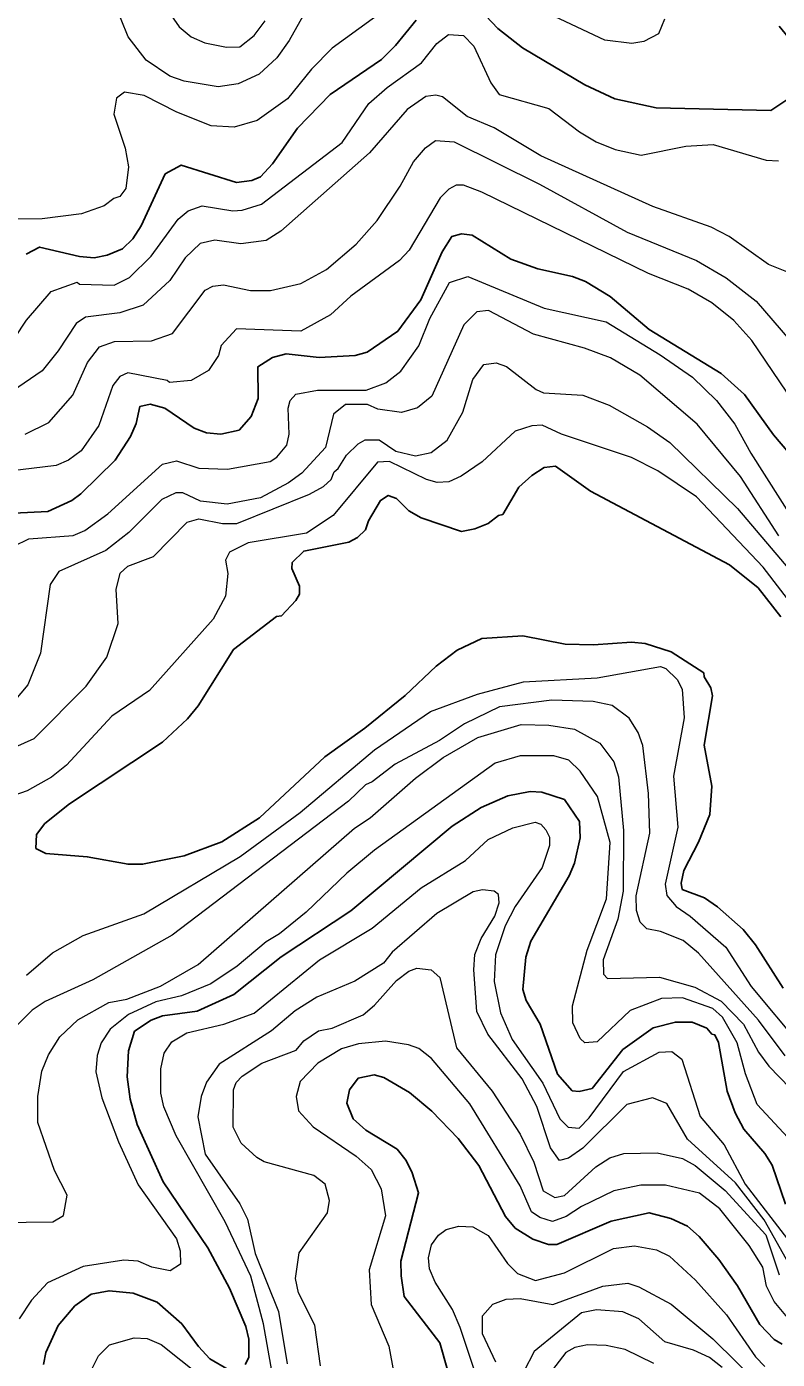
# Model space of a CAD drawing. Extents: x 673.3 to 698.5, y 6984.3 to 7012.3.
# Drawn here: x 686.925 to 687.883, y 7004.679 to 7006.379 of the extents above; entities that cross this region are included whole.
import ezdxf

# ---------------------------------------------------------------- set-up
doc = ezdxf.new("R2010")
doc.units = 0
doc.header["$LTSCALE"] = 0.032
doc.layers.add('1', color=7, linetype='Continuous', lineweight=25)
doc.layers.add('2', color=7, linetype='Continuous', lineweight=13)

msp = doc.modelspace()

# ---------------------------------------------------------------- linework, layer by layer
at = {"layer": '1'}
for points in [[(687.8851, 7006.3799), (687.9043, 7006.3563), (687.9098, 7006.3412), (687.9119, 7006.3013), (687.9048, 7006.2927), (687.8743, 7006.2723), (687.7282, 7006.2756), (687.6752, 7006.287), (687.6371, 7006.3051), (687.5577, 7006.3523), (687.5259, 7006.3768), (687.4805, 7006.4252)], [(687.4217, 7006.3877), (687.3955, 7006.3551), (687.3777, 7006.3372), (687.3122, 7006.2928), (687.2706, 7006.2497), (687.2387, 7006.2041), (687.223, 7006.1876), (687.2122, 7006.183), (687.1927, 7006.1803), (687.122, 7006.2026), (687.1017, 7006.1913), (687.0711, 7006.1251), (687.0601, 7006.1084), (687.0473, 7006.0956), (687.0276, 7006.0877), (687.0109, 7006.0842), (686.9924, 7006.0858), (686.9413, 7006.0979), (686.9241, 7006.0888)], [(687.2201, 7005.9046), (687.22, 7005.9454), (687.2383, 7005.957), (687.2558, 7005.962), (687.2982, 7005.9572), (687.3442, 7005.9595), (687.3595, 7005.9638), (687.3985, 7005.9909), (687.4278, 7006.0307), (687.4552, 7006.092), (687.4674, 7006.1116), (687.4797, 7006.1151), (687.4933, 7006.113), (687.5428, 7006.0824), (687.5772, 7006.0704), (687.6211, 7006.0606), (687.638, 7006.0539), (687.6692, 7006.0348), (687.7192, 7005.9928), (687.8109, 7005.9369), (687.8409, 7005.91), (687.8779, 7005.8584), (687.9266, 7005.801)], [(686.9084, 7005.7585), (686.9517, 7005.7608), (686.9824, 7005.7748), (686.994, 7005.7833), (687.0377, 7005.8262), (687.0572, 7005.8564), (687.0645, 7005.8727), (687.0691, 7005.8945), (687.0825, 7005.8975), (687.1013, 7005.8924), (687.1387, 7005.8671), (687.1543, 7005.861), (687.1724, 7005.8595), (687.1958, 7005.8645), (687.2113, 7005.8819), (687.2201, 7005.9046)], [(687.8871, 7005.6262), (687.8584, 7005.6631), (687.8215, 7005.6926), (687.6442, 7005.7866), (687.5997, 7005.8185), (687.5851, 7005.8167), (687.5695, 7005.8066), (687.5529, 7005.7915), (687.5323, 7005.7568), (687.5267, 7005.7557), (687.5136, 7005.7452), (687.4967, 7005.7383), (687.4796, 7005.735), (687.4284, 7005.7525), (687.4124, 7005.7615), (687.3967, 7005.777), (687.3861, 7005.7811), (687.3765, 7005.7748), (687.361, 7005.7485), (687.3572, 7005.7371), (687.3468, 7005.7274), (687.3361, 7005.7217), (687.2783, 7005.7101), (687.2638, 7005.6955), (687.2632, 7005.6878), (687.2728, 7005.6655), (687.2728, 7005.6552), (687.2683, 7005.647), (687.2502, 7005.6275), (687.2434, 7005.6266), (687.1888, 7005.5847), (687.1435, 7005.5127), (687.1301, 7005.4959), (687.098, 7005.4662), (686.9795, 7005.3875), (686.9478, 7005.3624), (686.9375, 7005.3487), (686.9366, 7005.3308), (686.9491, 7005.3243), (687.0022, 7005.3201), (687.0543, 7005.3105), (687.0728, 7005.3105), (687.126, 7005.3214), (687.1739, 7005.3392), (687.2221, 7005.3698), (687.3054, 7005.4475), (687.3562, 7005.4841), (687.4078, 7005.526), (687.4474, 7005.5631), (687.4743, 7005.5835), (687.5058, 7005.5987), (687.5579, 7005.602), (687.6119, 7005.5914), (687.6481, 7005.5907), (687.6967, 7005.5939)], [(687.6967, 7005.5939), (687.7142, 7005.5922), (687.7471, 7005.5815), (687.789, 7005.5547), (687.7894, 7005.5496), (687.798, 7005.5355), (687.7998, 7005.5255), (687.7893, 7005.4625), (687.7989, 7005.4101), (687.7965, 7005.3741), (687.7822, 7005.3389), (687.7633, 7005.3026), (687.7599, 7005.2863), (687.7614, 7005.2784), (687.7899, 7005.2677), (687.8065, 7005.2564), (687.839, 7005.2272), (687.8548, 7005.2079), (687.8901, 7005.1525)], [(687.6209, 7005.0215), (687.6023, 7005.0427), (687.5802, 7005.1063), (687.562, 7005.1365), (687.558, 7005.1506), (687.5617, 7005.1918), (687.5682, 7005.2124), (687.6172, 7005.2956), (687.6238, 7005.3121), (687.6312, 7005.3444), (687.6304, 7005.365), (687.611, 7005.3933), (687.5823, 7005.4025), (687.5674, 7005.4033), (687.539, 7005.3978), (687.5047, 7005.3831), (687.4677, 7005.3593), (687.3386, 7005.2509), (687.2495, 7005.1925), (687.1893, 7005.1445), (687.1423, 7005.1231), (687.098, 7005.1173), (687.0837, 7005.1116), (687.0625, 7005.0974), (687.0546, 7005.0724), (687.0531, 7005.0394), (687.057, 7005.0109), (687.0657, 7004.9786), (687.0991, 7004.9052), (687.1558, 7004.821), (687.1837, 7004.7698), (687.2045, 7004.7206), (687.2085, 7004.7047), (687.2085, 7004.6812), (687.2035, 7004.6721)], [(687.8932, 7004.8767), (687.8762, 7004.9264), (687.8669, 7004.9413), (687.8401, 7004.9724), (687.8289, 7004.9933), (687.8188, 7005.021), (687.8077, 7005.083), (687.8031, 7005.0927), (687.7992, 7005.0936), (687.7927, 7005.1014), (687.774, 7005.1092), (687.7526, 7005.1092), (687.7242, 7005.102), (687.6855, 7005.074), (687.6464, 7005.0246), (687.6299, 7005.0206), (687.6209, 7005.0215)], [(687.4714, 7004.6311), (687.452, 7004.6997), (687.4066, 7004.759), (687.4025, 7004.7854), (687.4024, 7004.8042), (687.425, 7004.8912), (687.4169, 7004.9166), (687.4089, 7004.9326), (687.3975, 7004.9472), (687.3574, 7004.9713), (687.3413, 7004.9856), (687.3332, 7005.0059), (687.3366, 7005.0225), (687.3478, 7005.0375), (687.3682, 7005.0418), (687.3807, 7005.0383), (687.4135, 7005.0193), (687.442, 7004.9955), (687.4754, 7004.9606), (687.5017, 7004.9261), (687.536, 7004.8609), (687.5482, 7004.8463), (687.5705, 7004.8323), (687.5905, 7004.8252), (687.6015, 7004.8253), (687.6706, 7004.8553), (687.7191, 7004.8658), (687.7466, 7004.8587), (687.768, 7004.8487), (687.7828, 7004.8355), (687.8081, 7004.8061), (687.8317, 7004.7727), (687.8604, 7004.7231), (687.8785, 7004.704), (687.8889, 7004.6981)], [(687.1819, 7004.6659), (687.1586, 7004.6796), (687.1441, 7004.6951), (687.123, 7004.7241), (687.0912, 7004.7518), (687.0608, 7004.7633), (687.0299, 7004.7664), (687.0073, 7004.7622), (686.9862, 7004.7469), (686.9652, 7004.7219), (686.9494, 7004.6876), (686.9464, 7004.6723)]]:
    msp.add_lwpolyline(points, dxfattribs=at)
at = {"layer": '2'}
for points in [[(687.2887, 7006.4132), (687.2598, 7006.3615), (687.2439, 7006.3393), (687.2215, 7006.3185), (687.1947, 7006.3065), (687.1692, 7006.3024), (687.1256, 7006.3095), (687.1075, 7006.3159), (687.0774, 7006.3366), (687.0545, 7006.3662), (687.0276, 7006.433)], [(687.7386, 7006.3887), (687.7312, 7006.3701), (687.7124, 7006.3601), (687.6969, 7006.3578), (687.6624, 7006.3618), (687.5484, 7006.4162)], [(687.3828, 7006.4011), (687.3147, 7006.3516), (687.2881, 7006.325), (687.2577, 7006.2872), (687.2191, 7006.2593), (687.1898, 7006.2511), (687.1602, 7006.2528), (687.1163, 7006.27), (687.0748, 7006.2915), (687.0498, 7006.2956), (687.0395, 7006.288), (687.036, 7006.2678), (687.0505, 7006.2242), (687.0546, 7006.2004), (687.0512, 7006.1727), (687.0439, 7006.1624), (687.0359, 7006.1598), (687.0236, 7006.1505), (686.9946, 7006.1404), (686.9444, 7006.1339), (686.9113, 7006.1338)], [(687.1006, 7006.4059), (687.1195, 7006.3789), (687.1347, 7006.3664), (687.1522, 7006.3586), (687.1797, 7006.3529), (687.1969, 7006.3535), (687.2153, 7006.3678), (687.229, 7006.3865)], [(686.9096, 7005.9824), (686.9248, 7006.0049), (686.9559, 7006.0415), (686.9894, 7006.0531), (686.9923, 7006.0508), (687.0364, 7006.0492), (687.0562, 7006.0591), (687.0836, 7006.0864), (687.1182, 7006.1338), (687.131, 7006.1441), (687.1486, 7006.1508), (687.1879, 7006.1444), (687.1996, 7006.1452), (687.2243, 7006.1529), (687.3274, 7006.2316), (687.3614, 7006.281), (687.3847, 7006.3017), (687.4287, 7006.3329), (687.448, 7006.3578), (687.463, 7006.3691), (687.4823, 7006.3681), (687.4955, 7006.3543), (687.517, 7006.3076), (687.5278, 7006.2927), (687.5911, 7006.275), (687.6302, 7006.2449), (687.6513, 7006.2321), (687.6759, 7006.2223), (687.7091, 7006.2153), (687.7661, 7006.2266), (687.8006, 7006.229), (687.8683, 7006.2089), (687.8842, 7006.208)], [(687.8971, 7006.0654), (687.8713, 7006.0757), (687.8212, 7006.1114), (687.7983, 7006.1236), (687.7237, 7006.1497), (687.5808, 7006.2143), (687.5212, 7006.2502), (687.4868, 7006.2646), (687.4555, 7006.2899), (687.4468, 7006.2918), (687.4342, 7006.2901), (687.4104, 7006.2737), (687.3622, 7006.2183), (687.249, 7006.1182), (687.2303, 7006.1062), (687.1981, 7006.102), (687.1648, 7006.1069), (687.1463, 7006.1025), (687.1272, 7006.0843), (687.1073, 7006.0554), (687.0736, 7006.024), (687.0435, 7006.0141), (686.9999, 7006.0086), (686.9881, 7006.0004), (686.9652, 7005.9655), (686.9445, 7005.9399), (686.9067, 7005.9141)], [(687.3451, 7006.1018), (687.372, 7006.132), (687.4014, 7006.1756), (687.4183, 7006.2069), (687.4339, 7006.2248), (687.4467, 7006.2339), (687.4702, 7006.2322), (687.5794, 7006.1784), (687.6909, 7006.1169), (687.7797, 7006.0807), (687.8172, 7006.0587), (687.8557, 7006.0289), (687.9219, 7005.9522)], [(687.9036, 7005.8995), (687.85, 7005.9786), (687.8272, 7006.0045), (687.7992, 7006.0269), (687.769, 7006.0445), (687.7182, 7006.0642), (687.5055, 7006.168), (687.4821, 7006.1769), (687.4728, 7006.1769), (687.4635, 7006.1719), (687.4523, 7006.1608), (687.4131, 7006.0942), (687.4005, 7006.0807), (687.3383, 7006.0354), (687.3125, 7006.0116), (687.2745, 7005.9905), (687.1925, 7005.9937), (687.1731, 7005.9723), (687.1694, 7005.9596), (687.1569, 7005.9407), (687.1347, 7005.9276), (687.1069, 7005.9252), (687.1043, 7005.9279), (687.0541, 7005.9375), (687.0435, 7005.9327), (687.0348, 7005.9213), (687.0168, 7005.8703), (686.9942, 7005.838), (686.9781, 7005.8262), (686.9623, 7005.8195), (686.9028, 7005.8121)], [(686.9231, 7005.8591), (686.9532, 7005.8742), (686.9837, 7005.9091), (687.0026, 7005.9509), (687.0178, 7005.9707), (687.0367, 7005.9774), (687.0842, 7005.9783), (687.111, 7005.9876), (687.1527, 7006.0429), (687.1622, 7006.0482), (687.1759, 7006.05), (687.2103, 7006.0426), (687.2361, 7006.0426), (687.2748, 7006.0517), (687.3074, 7006.0696), (687.3451, 7006.1018)], [(686.9084, 7005.7163), (686.9274, 7005.7259), (686.9842, 7005.7299), (686.999, 7005.7363), (687.0282, 7005.7578), (687.098, 7005.821), (687.1162, 7005.8251), (687.1445, 7005.8161), (687.181, 7005.8146), (687.2354, 7005.8244), (687.2441, 7005.83), (687.2567, 7005.8453), (687.2598, 7005.8591), (687.2583, 7005.8924), (687.261, 7005.9021), (687.2682, 7005.9105), (687.2958, 7005.9155), (687.3581, 7005.9156), (687.3831, 7005.9247), (687.4022, 7005.9398), (687.4251, 7005.9718), (687.4394, 7006.0067), (687.4642, 7006.0529), (687.4878, 7006.0604), (687.585, 7006.02), (687.6641, 7006.0026), (687.7332, 7005.9607), (687.7743, 7005.932), (687.805, 7005.9022), (687.8286, 7005.8722), (687.8487, 7005.835), (687.9058, 7005.7451)], [(687.8848, 7005.7297), (687.8357, 7005.8054), (687.7804, 7005.8722), (687.7071, 7005.9347), (687.6698, 7005.9566), (687.6365, 7005.9689), (687.5715, 7005.9868), (687.5143, 7006.0172), (687.4991, 7006.0155), (687.4827, 7005.9989), (687.4418, 7005.9076), (687.4236, 7005.893), (687.4032, 7005.8871), (687.3729, 7005.891), (687.3596, 7005.897), (687.3318, 7005.8973), (687.3162, 7005.8846), (687.3062, 7005.8423), (687.2759, 7005.8094), (687.2589, 7005.7971), (687.2231, 7005.7782), (687.1807, 7005.7698), (687.1465, 7005.7737), (687.1242, 7005.7844), (687.115, 7005.7843), (687.0974, 7005.7758), (687.0552, 7005.7338), (687.0259, 7005.7108), (686.9657, 7005.6841), (686.9547, 7005.6676), (686.9424, 7005.5799), (686.9264, 7005.5396), (686.8972, 7005.5049)], [(686.8762, 7005.4452), (686.9343, 7005.4711), (687.0008, 7005.5377), (687.0272, 7005.5749), (687.0414, 7005.6177), (687.0392, 7005.6612), (687.0443, 7005.6821), (687.0538, 7005.6908), (687.0868, 7005.7031), (687.1296, 7005.7469), (687.1446, 7005.7511), (687.1746, 7005.7452), (687.1932, 7005.7454), (687.2857, 7005.7827), (687.3036, 7005.7924), (687.3133, 7005.8015), (687.3171, 7005.8114), (687.3224, 7005.8153), (687.3331, 7005.8326), (687.3477, 7005.8471), (687.3566, 7005.8521), (687.3746, 7005.8522), (687.396, 7005.8376), (687.4208, 7005.8317), (687.4411, 7005.8361), (687.4613, 7005.8516), (687.4814, 7005.8873), (687.4942, 7005.9292), (687.508, 7005.9483), (687.5237, 7005.9505), (687.5373, 7005.9456), (687.575, 7005.9162), (687.5842, 7005.9122), (687.6344, 7005.909), (687.668, 7005.8964), (687.7169, 7005.8687), (687.7455, 7005.8485), (687.8319, 7005.7645), (687.8987, 7005.6857)], [(687.9096, 7005.631), (687.8644, 7005.6898), (687.7797, 7005.7793), (687.7304, 7005.8125), (687.6968, 7005.8294), (687.6073, 7005.8593), (687.5828, 7005.8707), (687.5693, 7005.8699), (687.548, 7005.8632), (687.5062, 7005.8241), (687.4793, 7005.8055), (687.4634, 7005.7983), (687.4488, 7005.7975), (687.4349, 7005.8013), (687.3879, 7005.8244), (687.3723, 7005.8237), (687.3161, 7005.7554), (687.2819, 7005.733), (687.2074, 7005.7205), (687.1835, 7005.7089)], [(687.1835, 7005.7089), (687.1785, 7005.6986), (687.1816, 7005.6815), (687.1784, 7005.6525), (687.1629, 7005.6232), (687.0815, 7005.5321), (687.0334, 7005.4994), (686.9758, 7005.437), (686.9566, 7005.4215), (686.9256, 7005.404), (686.8974, 7005.3945)], [(686.9246, 7005.1691), (686.9579, 7005.1974), (686.9968, 7005.2195), (687.0744, 7005.2471), (687.1973, 7005.3206), (687.2739, 7005.3767), (687.3686, 7005.4564), (687.4401, 7005.5053), (687.5002, 7005.5277), (687.5588, 7005.5432), (687.6528, 7005.5484), (687.7335, 7005.5629), (687.7406, 7005.5601), (687.7547, 7005.5461), (687.7614, 7005.5341), (687.7639, 7005.4975), (687.7502, 7005.4231), (687.7557, 7005.3577), (687.7395, 7005.2853), (687.7415, 7005.2706), (687.7536, 7005.2565), (687.7716, 7005.2443), (687.8169, 7005.2046), (687.8492, 7005.1544), (687.9119, 7005.0795)], [(687.8928, 7005.0659), (687.8585, 7005.1116), (687.7822, 7005.1969), (687.7625, 7005.2131), (687.7336, 7005.2249), (687.7161, 7005.2282), (687.7077, 7005.2366), (687.7029, 7005.2515), (687.7027, 7005.2703), (687.72, 7005.3503), (687.7183, 7005.4006), (687.7109, 7005.4621), (687.7051, 7005.4785), (687.6938, 7005.4969), (687.6718, 7005.5131), (687.6478, 7005.5181), (687.595, 7005.5197), (687.528, 7005.5114), (687.4833, 7005.4898), (687.4518, 7005.4684), (687.3952, 7005.4382), (687.3657, 7005.4156), (687.3573, 7005.412), (687.3353, 7005.3909), (687.1103, 7005.2202), (687.0093, 7005.1632), (686.9485, 7005.1352), (686.9319, 7005.1243), (686.911, 7005.1034)], [(686.8898, 7004.8536), (686.9582, 7004.8544), (686.9717, 7004.8624), (686.9763, 7004.8881), (686.9603, 7004.9197), (686.939, 7004.9812), (686.939, 7005.0144), (686.9442, 7005.0464), (686.9527, 7005.0675), (686.9672, 7005.0904), (686.99, 7005.1121), (687.0296, 7005.1342), (687.0527, 7005.1386), (687.0956, 7005.1551), (687.1436, 7005.1828), (687.3432, 7005.3565), (687.363, 7005.3696), (687.4211, 7005.4204), (687.4563, 7005.4466), (687.5007, 7005.4724), (687.556, 7005.4887), (687.5912, 7005.488), (687.6237, 7005.4829), (687.6564, 7005.4651), (687.6741, 7005.4412), (687.6799, 7005.4219), (687.6865, 7005.3535), (687.6859, 7005.2764), (687.6792, 7005.2404), (687.6606, 7005.1886), (687.6608, 7005.1703), (687.6659, 7005.1648), (687.7322, 7005.1663), (687.7772, 7005.1535), (687.8109, 7005.1357), (687.8394, 7005.1063), (687.8585, 7005.0708), (687.872, 7005.0527), (687.8989, 7005.0248)], [(687.896, 7004.9617), (687.8569, 7005.0041), (687.8421, 7005.0433), (687.8314, 7005.0827), (687.8126, 7005.1153), (687.8005, 7005.1264), (687.7615, 7005.1402), (687.7349, 7005.1393), (687.6947, 7005.1238), (687.6528, 7005.0839), (687.6372, 7005.0825), (687.6309, 7005.0883), (687.6218, 7005.1083), (687.6215, 7005.13), (687.64, 7005.2008), (687.6645, 7005.2665), (687.6693, 7005.3384), (687.653, 7005.3971), (687.6313, 7005.4292), (687.6167, 7005.4434), (687.5977, 7005.4488), (687.5547, 7005.4489), (687.5227, 7005.4394), (687.3686, 7005.3285), (687.3334, 7005.2992), (687.2816, 7005.2494), (687.2474, 7005.2216), (687.2303, 7005.2117), (687.1933, 7005.1803), (687.1599, 7005.1579), (687.1224, 7005.1425), (687.0898, 7005.1351), (687.0546, 7005.119), (687.0315, 7005.1), (687.0197, 7005.0827), (687.0148, 7005.0664), (687.0131, 7005.0455), (687.0206, 7005.0125), (687.0418, 7004.9564), (687.0669, 7004.9014), (687.1159, 7004.8326), (687.1205, 7004.8172), (687.1213, 7004.8002), (687.108, 7004.7918), (687.0845, 7004.7963), (687.0669, 7004.804), (687.0488, 7004.8055), (686.997, 7004.7972), (686.9515, 7004.7766), (686.9308, 7004.7544), (686.9153, 7004.7304)], [(687.1004, 7005.0697), (687.1102, 7005.0841), (687.1293, 7005.0953), (687.1764, 7005.1065), (687.215, 7005.1207), (687.2984, 7005.1885), (687.3657, 7005.2291), (687.4284, 7005.2803), (687.4846, 7005.3154), (687.5136, 7005.342), (687.5451, 7005.3569), (687.5738, 7005.3643), (687.5807, 7005.3617), (687.5873, 7005.3544), (687.5919, 7005.345), (687.592, 7005.3343), (687.5826, 7005.3063), (687.5481, 7005.2567), (687.5354, 7005.2318), (687.5229, 7005.1951), (687.5213, 7005.1611), (687.5293, 7005.1211), (687.5442, 7005.0871), (687.5835, 7005.0313), (687.6053, 7004.9856), (687.6158, 7004.975), (687.6299, 7004.9737), (687.6425, 7004.9868), (687.6863, 7005.0463), (687.732, 7005.0709), (687.7479, 7005.0715), (687.7607, 7005.0618), (687.7843, 7004.9888), (687.8148, 7004.9527), (687.8418, 7004.9024), (687.8997, 7004.8267)], [(687.8944, 7004.8062), (687.866, 7004.8567), (687.8291, 7004.9042), (687.7679, 7004.9599), (687.7418, 7005.0051), (687.7233, 7005.0123), (687.6907, 7005.0042), (687.6346, 7004.9484), (687.6162, 7004.9357), (687.6046, 7004.9326), (687.5931, 7004.9486), (687.5757, 7005.0013), (687.557, 7005.0368), (687.5133, 7005.0936), (687.4993, 7005.1227), (687.4952, 7005.1758), (687.4966, 7005.1954), (687.5049, 7005.216), (687.5223, 7005.2443), (687.5276, 7005.2615), (687.5267, 7005.2721), (687.5212, 7005.2762), (687.5065, 7005.2779), (687.4947, 7005.2755), (687.4482, 7005.2477), (687.3914, 7005.1984), (687.3801, 7005.1842), (687.3434, 7005.1613), (687.2951, 7005.1411), (687.2674, 7005.1233), (687.2373, 7005.0981), (687.1703, 7005.0555), (687.1542, 7005.0326), (687.1475, 7005.0143), (687.1434, 7004.9883), (687.1527, 7004.9407), (687.1967, 7004.8774), (687.2067, 7004.8578), (687.2166, 7004.8137), (687.2461, 7004.7398), (687.2574, 7004.6733)], [(687.2998, 7004.6704), (687.2924, 7004.7225), (687.2718, 7004.7638), (687.268, 7004.7818), (687.2726, 7004.8148), (687.3085, 7004.8656), (687.3112, 7004.8813), (687.3055, 7004.9022), (687.2912, 7004.9136), (687.228, 7004.931), (687.2184, 7004.9364), (687.1986, 7004.9547), (687.1882, 7004.9749), (687.1887, 7005.0228), (687.1923, 7005.0319), (687.1998, 7005.0403), (687.225, 7005.0568), (687.2686, 7005.0734), (687.2783, 7005.0854), (687.2972, 7005.0979), (687.3146, 7005.1015), (687.354, 7005.1186), (687.3686, 7005.1309), (687.3969, 7005.1624), (687.4124, 7005.1741), (687.4227, 7005.1778), (687.4409, 7005.176), (687.452, 7005.166), (687.4734, 7005.0765), (687.5187, 7005.0208), (687.5546, 7004.9661), (687.572, 7004.9304), (687.5839, 7004.8938), (687.5987, 7004.8854), (687.6113, 7004.8878), (687.651, 7004.9246), (687.6689, 7004.9359), (687.6869, 7004.9416), (687.7295, 7004.9423), (687.7618, 7004.9349), (687.7778, 7004.926), (687.816, 7004.8943), (687.8679, 7004.8375), (687.885, 7004.7867)], [(687.8956, 7004.7323), (687.8787, 7004.7526), (687.8687, 7004.772), (687.8641, 7004.7964), (687.8466, 7004.8241), (687.8093, 7004.871), (687.7835, 7004.891), (687.74, 7004.9009), (687.7084, 7004.9009), (687.6742, 7004.8938), (687.6329, 7004.8739), (687.6133, 7004.861), (687.5958, 7004.8546), (687.5798, 7004.8599), (687.5691, 7004.867), (687.5545, 7004.9003), (687.4901, 7005.005), (687.4415, 7005.0628), (687.4252, 7005.0754), (687.4122, 7005.0802), (687.3827, 7005.0848), (687.3482, 7005.0813), (687.3264, 7005.075), (687.2963, 7005.0567), (687.2736, 7005.0333), (687.2688, 7005.0144), (687.2716, 7004.9957), (687.2902, 7004.9755), (687.3451, 7004.9382), (687.3643, 7004.9209), (687.3773, 7004.8964), (687.3828, 7004.8621), (687.3618, 7004.7932), (687.3645, 7004.7487), (687.3869, 7004.6956), (687.3956, 7004.6499)], [(687.2378, 7004.6643), (687.2272, 7004.7242), (687.2107, 7004.785), (687.1783, 7004.8544), (687.1156, 7004.9638), (687.0998, 7005.001), (687.0962, 7005.0183), (687.0961, 7005.0494), (687.1004, 7005.0697)], [(687.5319, 7004.5577), (687.4779, 7004.7195), (687.468, 7004.7426), (687.446, 7004.7773), (687.439, 7004.7942), (687.4374, 7004.8082), (687.4413, 7004.8249), (687.4502, 7004.8371), (687.4601, 7004.8446), (687.4763, 7004.8489), (687.4941, 7004.848), (687.5135, 7004.8368), (687.5382, 7004.801), (687.5513, 7004.7884), (687.5739, 7004.7796), (687.6111, 7004.789), (687.6736, 7004.8202), (687.7005, 7004.8235), (687.7287, 7004.8186), (687.7452, 7004.8104), (687.7782, 7004.78), (687.8179, 7004.7355), (687.855, 7004.6822), (687.8668, 7004.6695)], [(687.5236, 7004.6752), (687.5066, 7004.7112), (687.5066, 7004.7344), (687.5197, 7004.7493), (687.5367, 7004.7558), (687.5546, 7004.7566), (687.5961, 7004.7486), (687.6602, 7004.772), (687.6919, 7004.7762), (687.7059, 7004.7714), (687.7471, 7004.7491), (687.8004, 7004.7049), (687.8616, 7004.6444)], [(687.8121, 7004.6685), (687.7963, 7004.6813), (687.7756, 7004.6906), (687.739, 7004.7012), (687.7061, 7004.7306), (687.6854, 7004.7395), (687.6518, 7004.742), (687.6327, 7004.7382), (687.5726, 7004.689), (687.5593, 7004.6632)], [(687.0033, 7004.6569), (687.0165, 7004.6831), (687.0304, 7004.6974), (687.0621, 7004.7062), (687.0784, 7004.7054), (687.0963, 7004.6976), (687.1468, 7004.6577)], [(687.725, 7004.6736), (687.6885, 7004.6914), (687.6644, 7004.6964), (687.6403, 7004.6972), (687.6241, 7004.6939), (687.6126, 7004.6874), (687.5958, 7004.6654)]]:
    msp.add_lwpolyline(points, dxfattribs=at)

doc.saveas('drawing.dxf')
